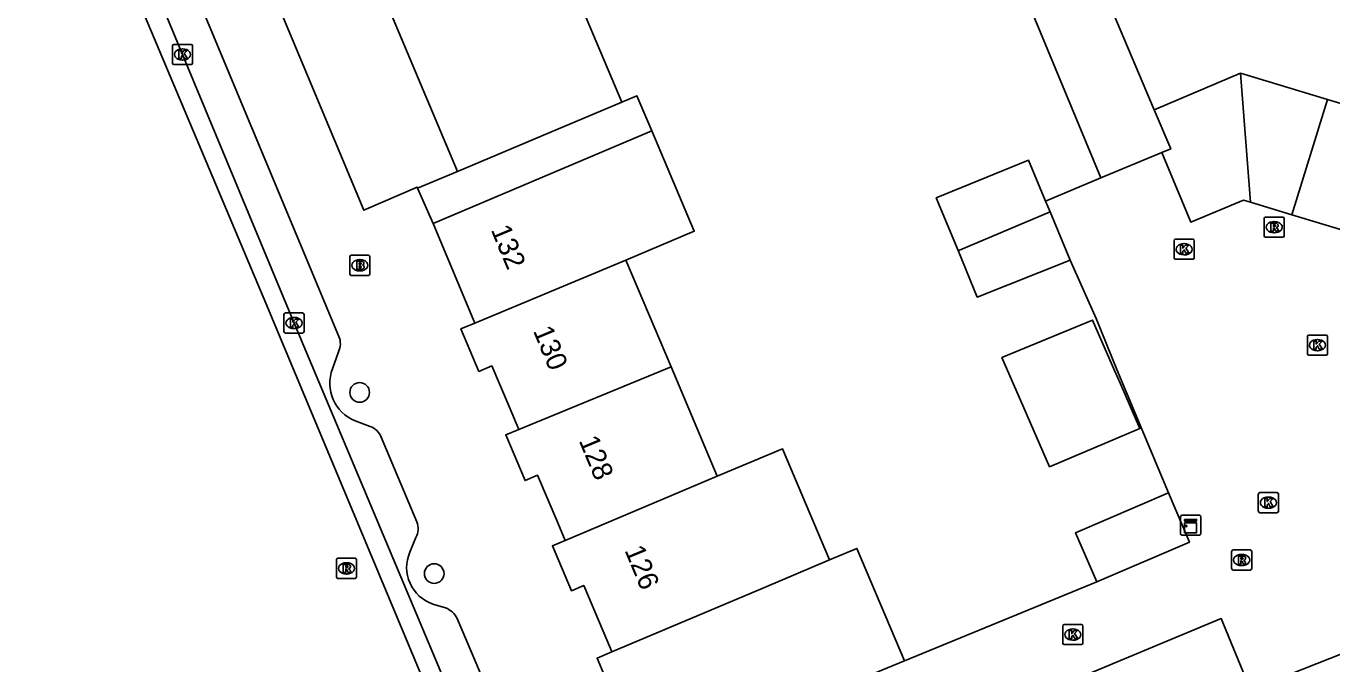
# Model space of a CAD drawing. Extents: x 159718 to 160783, y 383290 to 384030.
# Drawn here: x 159898.4 to 159963.4, y 383457.8 to 383489.6 of the extents above; entities that cross this region are included whole.
import ezdxf

# ---------------------------------------------------------------- set-up
doc = ezdxf.new("R2010")
doc.units = 0
for name, color, linetype in [('IMGEO_Boom', 7, 'Continuous'), ('IMGEO_Brandkraan', 7, 'Continuous'), ('IMGEO_Kast', 7, 'Continuous'), ('IMGEO_Kolk', 7, 'Continuous'), ('IMGEO_Pand', 7, 'Continuous'), ('IMGEO_Pand_nummerreeks', 7, 'Continuous'), ('IMGEO_Rijbaan_lokaal_gesloten', 7, 'Continuous'), ('IMGEO_Rijbaan_lokaal_open', 7, 'Continuous'), ('IMGEO_Rioolput', 7, 'Continuous'), ('IMGEO_Voetpad_open', 7, 'Continuous')]:
    doc.layers.add(name, color=color, linetype=linetype)

msp = doc.modelspace()

# ---------------------------------------------------------------- linework, layer by layer
at = {"layer": 'IMGEO_Boom'}
for centre in [(159915.021, 383471.338), (159918.729, 383462.329)]:
    msp.add_circle(centre, 0.489, dxfattribs=at)
at = {"layer": 'IMGEO_Brandkraan'}
for p, q in [((159914.529, 383477.238), (159914.529, 383478.09)), ((159914.604, 383478.164), (159915.456, 383478.164)), ((159915.53, 383478.09), (159915.53, 383477.238)), ((159915.017, 383477.944), (159915.042, 383477.944)), ((159915.456, 383477.164), (159914.604, 383477.164)), ((159915.04, 383477.384), (159915.015, 383477.384))]:
    msp.add_line(p, q, dxfattribs=at)
for points in [[(159914.529, 383477.238), (159914.529, 383478.09)], [(159914.604, 383478.164), (159915.456, 383478.164)], [(159915.53, 383478.09), (159915.53, 383477.238)], [(159914.877, 383477.864), (159914.877, 383477.464), (159915.09, 383477.464)], [(159915.108, 383477.864), (159914.877, 383477.864)], [(159915.056, 383477.783), (159915.002, 383477.783), (159915.002, 383477.707)], [(159915.002, 383477.707), (159915.055, 383477.707)], [(159915.064, 383477.631), (159915.002, 383477.631), (159915.002, 383477.55)], [(159915.002, 383477.55), (159915.064, 383477.55)], [(159915.456, 383477.164), (159914.604, 383477.164)]]:
    msp.add_lwpolyline(points, dxfattribs=at)
for centre, radius, start, end in [((159914.606, 383478.088), 0.0765, 91.55205, 178.44795), ((159914.606, 383478.088), 0.0765, 91.55205, 178.44795), ((159915.454, 383478.088), 0.0765, 1.55205, 88.44795), ((159915.454, 383478.088), 0.0765, 1.55205, 88.44795), ((159915.057, 383477.745), 0.0379, 267.82845, 90.93552), ((159915.065, 383477.59), 0.0404, 269.87594, 90.50774), ((159915.096, 383477.715), 0.251, 268.66757, 293.53466), ((159915.112, 383477.719), 0.145, 59.4692, 91.53667), ((159915.137, 383477.766), 0.0922, 285.51372, 58.15012), ((159915.142, 383477.574), 0.105, 301.31148, 78.98903), ((159914.606, 383477.24), 0.0765, 181.55205, 268.44795), ((159914.606, 383477.24), 0.0765, 181.55205, 268.44795), ((159915.454, 383477.24), 0.0765, 271.55205, 358.44795), ((159915.454, 383477.24), 0.0765, 271.55205, 358.44795)]:
    msp.add_arc(centre, radius, start, end, dxfattribs=at)
for centre, major_axis, ratio, start_param, end_param in [((159915.016, 383477.664), (-0.387, 0.002), 0.722429, 4.712389, 7.853982), ((159915.041, 383477.664), (-0.39, 0.002), 0.717154, 1.570796, 4.712389)]:
    msp.add_ellipse(centre, major_axis=major_axis, ratio=ratio, start_param=start_param, end_param=end_param, dxfattribs=at)
at = {"layer": 'IMGEO_Kast'}
for p, q in [((159955.878, 383464.308), (159955.878, 383465.149)), ((159955.878, 383465.149), (159955.878, 383464.308)), ((159955.953, 383465.233), (159956.794, 383465.233)), ((159956.794, 383465.233), (159955.953, 383465.233)), ((159956.878, 383465.158), (159956.878, 383464.317)), ((159956.878, 383464.317), (159956.878, 383465.158)), ((159956.803, 383464.233), (159955.962, 383464.233)), ((159955.962, 383464.233), (159956.803, 383464.233))]:
    msp.add_line(p, q, dxfattribs=at)
for points in [[(159956.073, 383465.023), (159956.673, 383465.023), (159956.673, 383464.938), (159956.073, 383464.938), (159956.073, 383465.023)], [(159956.073, 383464.848), (159956.673, 383464.848), (159956.673, 383464.359), (159956.073, 383464.359), (159956.073, 383464.848)]]:
    msp.add_lwpolyline(points, dxfattribs=at)
msp.add_circle((159956.157, 383464.697), 0.0377, dxfattribs=at)
for centre, start, end in [((159955.956, 383465.155), 92.4484, 184.28452), ((159955.956, 383465.155), 92.4484, 184.28452), ((159956.8, 383465.155), 2.4484, 94.28452), ((159956.8, 383465.155), 2.4484, 94.28452), ((159955.956, 383464.311), 182.4484, 274.28452), ((159955.956, 383464.311), 182.4484, 274.28452), ((159956.8, 383464.311), 272.4484, 4.28452), ((159956.8, 383464.311), 272.4484, 4.28452)]:
    msp.add_arc(centre, 0.0779, start, end, dxfattribs=at)
at = {"layer": 'IMGEO_Kolk'}
for p, q in [((159905.703, 383487.726), (159905.703, 383488.578)), ((159905.778, 383488.652), (159906.63, 383488.652)), ((159906.704, 383488.578), (159906.704, 383487.726)), ((159906.214, 383487.872), (159906.189, 383487.872)), ((159906.191, 383488.432), (159906.216, 383488.432)), ((159906.63, 383487.652), (159905.778, 383487.652)), ((159955.551, 383478.036), (159955.551, 383478.888)), ((159955.626, 383478.962), (159956.478, 383478.962)), ((159956.039, 383478.742), (159956.064, 383478.742)), ((159956.552, 383478.888), (159956.552, 383478.036)), ((159956.062, 383478.182), (159956.037, 383478.182)), ((159956.478, 383477.962), (159955.626, 383477.962)), ((159911.254, 383474.365), (159911.254, 383475.217)), ((159911.329, 383475.291), (159912.181, 383475.291)), ((159911.742, 383475.071), (159911.767, 383475.071)), ((159912.255, 383475.217), (159912.255, 383474.365)), ((159912.181, 383474.291), (159911.329, 383474.291)), ((159911.765, 383474.511), (159911.74, 383474.511)), ((159962.262, 383474.193), (159963.114, 383474.193)), ((159962.187, 383473.267), (159962.187, 383474.119)), ((159962.675, 383473.973), (159962.7, 383473.973)), ((159963.188, 383474.119), (159963.188, 383473.267)), ((159963.114, 383473.193), (159962.262, 383473.193)), ((159962.698, 383473.413), (159962.673, 383473.413)), ((159959.745, 383465.429), (159959.745, 383466.281)), ((159959.82, 383466.355), (159960.672, 383466.355)), ((159960.233, 383466.135), (159960.258, 383466.135)), ((159960.746, 383466.281), (159960.746, 383465.429)), ((159960.672, 383465.355), (159959.82, 383465.355)), ((159960.256, 383465.575), (159960.231, 383465.575)), ((159950.012, 383458.865), (159950.012, 383459.717)), ((159950.087, 383459.791), (159950.939, 383459.791)), ((159950.5, 383459.571), (159950.525, 383459.571)), ((159951.013, 383459.717), (159951.013, 383458.865)), ((159950.939, 383458.791), (159950.087, 383458.791)), ((159950.523, 383459.011), (159950.498, 383459.011))]:
    msp.add_line(p, q, dxfattribs=at)
for points in [[(159905.703, 383487.726), (159905.703, 383488.578)], [(159905.778, 383488.652), (159906.63, 383488.652)], [(159906.704, 383488.578), (159906.704, 383487.726)], [(159906.024, 383488.352), (159906.147, 383488.352), (159906.147, 383488.201), (159906.277, 383488.352), (159906.441, 383488.352), (159906.295, 383488.201), (159906.448, 383487.952), (159906.296, 383487.952), (159906.211, 383488.116), (159906.147, 383488.049), (159906.147, 383487.952), (159906.024, 383487.952), (159906.024, 383488.352)], [(159906.63, 383487.652), (159905.778, 383487.652)], [(159955.551, 383478.036), (159955.551, 383478.888)], [(159955.626, 383478.962), (159956.478, 383478.962)], [(159956.552, 383478.888), (159956.552, 383478.036)], [(159955.872, 383478.662), (159955.995, 383478.662), (159955.995, 383478.511), (159956.125, 383478.662), (159956.289, 383478.662), (159956.143, 383478.511), (159956.296, 383478.262), (159956.144, 383478.262), (159956.059, 383478.426), (159955.995, 383478.359), (159955.995, 383478.262), (159955.872, 383478.262), (159955.872, 383478.662)], [(159956.478, 383477.962), (159955.626, 383477.962)], [(159911.254, 383474.365), (159911.254, 383475.217)], [(159911.329, 383475.291), (159912.181, 383475.291)], [(159911.575, 383474.991), (159911.698, 383474.991), (159911.698, 383474.84), (159911.828, 383474.991), (159911.992, 383474.991), (159911.846, 383474.84), (159911.999, 383474.591), (159911.847, 383474.591), (159911.762, 383474.755), (159911.698, 383474.688), (159911.698, 383474.591), (159911.575, 383474.591), (159911.575, 383474.991)], [(159912.255, 383475.217), (159912.255, 383474.365)], [(159912.181, 383474.291), (159911.329, 383474.291)], [(159962.262, 383474.193), (159963.114, 383474.193)], [(159962.187, 383473.267), (159962.187, 383474.119)], [(159962.508, 383473.893), (159962.631, 383473.893), (159962.631, 383473.742), (159962.761, 383473.893), (159962.925, 383473.893), (159962.779, 383473.742), (159962.932, 383473.493), (159962.78, 383473.493), (159962.695, 383473.657), (159962.631, 383473.59), (159962.631, 383473.493), (159962.508, 383473.493), (159962.508, 383473.893)], [(159963.188, 383474.119), (159963.188, 383473.267)], [(159963.114, 383473.193), (159962.262, 383473.193)], [(159959.745, 383465.429), (159959.745, 383466.281)], [(159959.82, 383466.355), (159960.672, 383466.355)], [(159960.066, 383466.055), (159960.189, 383466.055), (159960.189, 383465.904), (159960.319, 383466.055), (159960.483, 383466.055), (159960.337, 383465.904), (159960.49, 383465.655), (159960.338, 383465.655), (159960.253, 383465.819), (159960.189, 383465.752), (159960.189, 383465.655), (159960.066, 383465.655), (159960.066, 383466.055)], [(159960.746, 383466.281), (159960.746, 383465.429)], [(159960.672, 383465.355), (159959.82, 383465.355)], [(159950.012, 383458.865), (159950.012, 383459.717)], [(159950.087, 383459.791), (159950.939, 383459.791)], [(159950.333, 383459.491), (159950.456, 383459.491), (159950.456, 383459.34), (159950.586, 383459.491), (159950.75, 383459.491), (159950.604, 383459.34), (159950.757, 383459.091), (159950.605, 383459.091), (159950.52, 383459.255), (159950.456, 383459.188), (159950.456, 383459.091), (159950.333, 383459.091), (159950.333, 383459.491)], [(159951.013, 383459.717), (159951.013, 383458.865)], [(159950.939, 383458.791), (159950.087, 383458.791)]]:
    msp.add_lwpolyline(points, dxfattribs=at)
for centre, start, end in [((159905.78, 383488.576), 91.55205, 178.44795), ((159905.78, 383488.576), 91.55205, 178.44795), ((159906.628, 383488.576), 1.55205, 88.44795), ((159906.628, 383488.576), 1.55205, 88.44795), ((159905.78, 383487.728), 181.55205, 268.44795), ((159905.78, 383487.728), 181.55205, 268.44795), ((159906.628, 383487.728), 271.55205, 358.44795), ((159906.628, 383487.728), 271.55205, 358.44795), ((159955.628, 383478.886), 91.55205, 178.44795), ((159955.628, 383478.886), 91.55205, 178.44795), ((159956.476, 383478.886), 1.55205, 88.44795), ((159956.476, 383478.886), 1.55205, 88.44795), ((159955.628, 383478.038), 181.55205, 268.44795), ((159955.628, 383478.038), 181.55205, 268.44795), ((159956.476, 383478.038), 271.55205, 358.44795), ((159956.476, 383478.038), 271.55205, 358.44795), ((159911.331, 383475.215), 91.55205, 178.44795), ((159911.331, 383475.215), 91.55205, 178.44795), ((159912.179, 383475.215), 1.55205, 88.44795), ((159912.179, 383475.215), 1.55205, 88.44795), ((159911.331, 383474.367), 181.55205, 268.44795), ((159911.331, 383474.367), 181.55205, 268.44795), ((159912.179, 383474.367), 271.55205, 358.44795), ((159912.179, 383474.367), 271.55205, 358.44795), ((159962.264, 383474.117), 91.55205, 178.44795), ((159962.264, 383474.117), 91.55205, 178.44795), ((159963.112, 383474.117), 1.55205, 88.44795), ((159963.112, 383474.117), 1.55205, 88.44795), ((159962.264, 383473.269), 181.55205, 268.44795), ((159962.264, 383473.269), 181.55205, 268.44795), ((159963.112, 383473.269), 271.55205, 358.44795), ((159963.112, 383473.269), 271.55205, 358.44795), ((159959.822, 383466.279), 91.55205, 178.44795), ((159959.822, 383466.279), 91.55205, 178.44795), ((159960.67, 383466.279), 1.55205, 88.44795), ((159960.67, 383466.279), 1.55205, 88.44795), ((159959.822, 383465.431), 181.55205, 268.44795), ((159959.822, 383465.431), 181.55205, 268.44795), ((159960.67, 383465.431), 271.55205, 358.44795), ((159960.67, 383465.431), 271.55205, 358.44795), ((159950.089, 383459.715), 91.55205, 178.44795), ((159950.089, 383459.715), 91.55205, 178.44795), ((159950.937, 383459.715), 1.55205, 88.44795), ((159950.937, 383459.715), 1.55205, 88.44795), ((159950.089, 383458.867), 181.55205, 268.44795), ((159950.089, 383458.867), 181.55205, 268.44795), ((159950.937, 383458.867), 271.55205, 358.44795), ((159950.937, 383458.867), 271.55205, 358.44795)]:
    msp.add_arc(centre, 0.0765, start, end, dxfattribs=at)
for centre, major_axis, ratio, start_param, end_param in [((159906.19, 383488.152), (-0.387, 0.002), 0.722429, 4.712389, 7.853982), ((159906.215, 383488.152), (-0.39, 0.002), 0.717154, 1.570796, 4.712389), ((159956.038, 383478.462), (-0.387, 0.002), 0.722429, 4.712389, 7.853982), ((159956.063, 383478.462), (-0.39, 0.002), 0.717154, 1.570796, 4.712389), ((159911.741, 383474.791), (-0.387, 0.002), 0.722429, 4.712389, 7.853982), ((159911.766, 383474.791), (-0.39, 0.002), 0.717154, 1.570796, 4.712389), ((159962.674, 383473.693), (-0.387, 0.002), 0.722429, 4.712389, 7.853982), ((159962.699, 383473.693), (-0.39, 0.002), 0.717154, 1.570796, 4.712389), ((159960.232, 383465.855), (-0.387, 0.002), 0.722429, 4.712389, 7.853982), ((159960.257, 383465.855), (-0.39, 0.002), 0.717154, 1.570796, 4.712389), ((159950.499, 383459.291), (-0.387, 0.002), 0.722429, 4.712389, 7.853982), ((159950.524, 383459.291), (-0.39, 0.002), 0.717154, 1.570796, 4.712389)]:
    msp.add_ellipse(centre, major_axis=major_axis, ratio=ratio, start_param=start_param, end_param=end_param, dxfattribs=at)
at = {"layer": 'IMGEO_Pand'}
for points in [[(159928.06, 383485.779), (159922.071, 383500), (159921.479, 383499.806), (159921.397, 383500), (159921.233, 383500.388), (159921.49, 383501.331), (159922.767, 383500.983), (159924.46, 383507.191), (159924.595, 383507.685), (159925.91, 383512.508), (159925.264, 383512.684), (159920.154, 383514.078), (159919.784, 383512.719), (159914.757, 383514.09), (159911.522, 383502.229), (159912.026, 383502.092), (159912.907, 383500), (159914.273, 383496.757), (159913.879, 383496.592), (159919.884, 383482.335)], [(159951.913, 383482.007), (159948.535, 383490.12), (159951.95, 383491.567), (159954.563, 383485.398)], [(159954.563, 383485.398), (159958.854, 383487.217)], [(159958.854, 383487.217), (159963.194, 383485.911)], [(159958.854, 383487.217), (159959.347, 383480.803)], [(159963.194, 383485.911), (159961.409, 383480.182)], [(159963.194, 383485.911), (159966.115, 383485.031)], [(159928.06, 383485.779), (159924.492, 383484.276), (159919.884, 383482.335)], [(159954.941, 383483.268), (159955.387, 383483.454), (159954.563, 383485.398)], [(159918.676, 383479.745), (159929.561, 383484.351)], [(159928.271, 383477.92), (159931.673, 383479.359), (159929.561, 383484.351)], [(159944.8, 383478.395), (159943.72, 383481.016), (159948.302, 383482.901), (159949.153, 383480.858)], [(159954.941, 383483.268), (159951.913, 383482.007)], [(159959.347, 383480.803), (159959, 383480.907), (159956.379, 383479.815), (159954.941, 383483.268)], [(159949.153, 383480.858), (159949.378, 383480.317)], [(159961.409, 383480.182), (159959.347, 383480.803)], [(159949.378, 383480.317), (159944.87, 383478.423), (159944.8, 383478.395)], [(159949.378, 383480.317), (159950.374, 383477.925)], [(159964.33, 383479.303), (159961.409, 383480.182)], [(159920.747, 383474.791), (159920.668, 383474.98), (159918.676, 383479.745)], [(159950.374, 383477.925), (159945.755, 383476.079), (159944.8, 383478.395)], [(159928.271, 383477.92), (159920.747, 383474.791)], [(159930.518, 383472.608), (159928.271, 383477.92)], [(159952.591, 383472.434), (159951.498, 383474.939), (159946.985, 383473.075), (159948.078, 383470.568), (159949.355, 383467.639), (159953.851, 383469.542), (159952.881, 383471.769), (159952.591, 383472.434)], [(159922.941, 383469.496), (159922.454, 383470.645), (159921.602, 383472.658), (159920.955, 383472.384), (159920.058, 383474.505), (159920.747, 383474.791)], [(159930.518, 383472.608), (159922.941, 383469.496)], [(159932.82, 383467.167), (159930.518, 383472.608)], [(159925.25, 383463.975), (159924.883, 383464.843), (159923.878, 383467.217), (159923.251, 383466.952), (159922.288, 383469.228), (159922.941, 383469.496)], [(159938.399, 383463.004), (159936.058, 383468.537), (159932.82, 383467.167)], [(159925.25, 383463.975), (159932.82, 383467.167)], [(159951.708, 383461.915), (159950.653, 383464.358), (159955.273, 383466.344)], [(159955.273, 383466.344), (159956.316, 383463.888), (159951.708, 383461.915)], [(159927.575, 383458.425), (159927.5, 383458.602), (159926.174, 383461.735), (159925.556, 383461.474), (159924.611, 383463.706), (159925.25, 383463.975)], [(159942.134, 383457.984), (159939.766, 383463.582), (159938.399, 383463.004)], [(159927.575, 383458.425), (159935.161, 383461.634), (159938.399, 383463.004)], [(159930.512, 383453.067), (159929.988, 383454.273), (159928.687, 383453.73), (159926.833, 383458.111), (159927.575, 383458.425)], [(159930.512, 383453.067), (159937.509, 383456.085), (159942.134, 383457.984)]]:
    msp.add_lwpolyline(points, dxfattribs=at)
at = {"layer": 'IMGEO_Rijbaan_lokaal_gesloten'}
for points in [[(159899.231, 383504.853), (159900.789, 383501.196), (159901.285, 383500), (159906.203, 383488.152), (159911.754, 383474.791), (159919.519, 383456.326), (159928.849, 383433.865), (159936.262, 383416.118), (159943.529, 383398.824)], [(159942.587, 383398.482), (159942.26, 383399.261), (159934.862, 383417.01), (159927.747, 383434.036), (159918.123, 383457.211), (159910.35, 383475.775), (159903.109, 383492.991), (159898.421, 383504.292)]]:
    msp.add_lwpolyline(points, dxfattribs=at)
at = {"layer": 'IMGEO_Rijbaan_lokaal_open'}
for points in [[(159951.913, 383482.007), (159949.153, 383480.858)], [(159950.374, 383477.925), (159951.669, 383475.01), (159952.698, 383472.478), (159955.273, 383466.344)], [(159951.708, 383461.915), (159942.134, 383457.984)], [(159965.284, 383458.881), (159959.358, 383456.539), (159957.898, 383460.084), (159949.078, 383456.402)]]:
    msp.add_lwpolyline(points, dxfattribs=at)
at = {"layer": 'IMGEO_Rioolput'}
for p, q in [((159960.109, 383480.059), (159960.961, 383480.059)), ((159960.034, 383479.133), (159960.034, 383479.985)), ((159960.522, 383479.839), (159960.547, 383479.839)), ((159961.035, 383479.985), (159961.035, 383479.133)), ((159960.961, 383479.059), (159960.109, 383479.059)), ((159960.545, 383479.279), (159960.52, 383479.279)), ((159958.414, 383462.574), (159958.414, 383463.426)), ((159958.489, 383463.5), (159959.341, 383463.5)), ((159958.902, 383463.28), (159958.927, 383463.28)), ((159959.415, 383463.426), (159959.415, 383462.574)), ((159913.865, 383462.159), (159913.865, 383463.011)), ((159913.94, 383463.085), (159914.792, 383463.085)), ((159914.353, 383462.865), (159914.378, 383462.865)), ((159914.866, 383463.011), (159914.866, 383462.159)), ((159959.341, 383462.5), (159958.489, 383462.5)), ((159958.925, 383462.72), (159958.9, 383462.72)), ((159914.792, 383462.085), (159913.94, 383462.085)), ((159914.376, 383462.305), (159914.351, 383462.305))]:
    msp.add_line(p, q, dxfattribs=at)
for points in [[(159960.109, 383480.059), (159960.961, 383480.059)], [(159960.034, 383479.133), (159960.034, 383479.985)], [(159960.623, 383479.757), (159960.371, 383479.759), (159960.371, 383479.359)], [(159960.371, 383479.359), (159960.495, 383479.359), (159960.495, 383479.521), (159960.506, 383479.521)], [(159960.549, 383479.678), (159960.495, 383479.678), (159960.495, 383479.597)], [(159960.495, 383479.597), (159960.547, 383479.597)], [(159960.553, 383479.492), (159960.624, 383479.359), (159960.764, 383479.359), (159960.699, 383479.485)], [(159961.035, 383479.985), (159961.035, 383479.133)], [(159960.961, 383479.059), (159960.109, 383479.059)], [(159958.414, 383462.574), (159958.414, 383463.426)], [(159958.489, 383463.5), (159959.341, 383463.5)], [(159959.003, 383463.198), (159958.751, 383463.2), (159958.751, 383462.8)], [(159959.415, 383463.426), (159959.415, 383462.574)], [(159913.865, 383462.159), (159913.865, 383463.011)], [(159913.94, 383463.085), (159914.792, 383463.085)], [(159914.454, 383462.783), (159914.202, 383462.785), (159914.202, 383462.385)], [(159914.202, 383462.385), (159914.326, 383462.385), (159914.326, 383462.547), (159914.337, 383462.547)], [(159914.38, 383462.704), (159914.326, 383462.704), (159914.326, 383462.623)], [(159914.326, 383462.623), (159914.378, 383462.623)], [(159914.384, 383462.518), (159914.455, 383462.385), (159914.595, 383462.385), (159914.53, 383462.511)], [(159914.866, 383463.011), (159914.866, 383462.159)], [(159959.341, 383462.5), (159958.489, 383462.5)], [(159958.751, 383462.8), (159958.875, 383462.8), (159958.875, 383462.962), (159958.886, 383462.962)], [(159958.929, 383463.119), (159958.875, 383463.119), (159958.875, 383463.038)], [(159958.875, 383463.038), (159958.927, 383463.038)], [(159958.933, 383462.933), (159959.004, 383462.8), (159959.144, 383462.8), (159959.079, 383462.926)], [(159914.792, 383462.085), (159913.94, 383462.085)]]:
    msp.add_lwpolyline(points, dxfattribs=at)
for centre, radius, start, end in [((159960.111, 383479.983), 0.0765, 91.55205, 178.44795), ((159960.111, 383479.983), 0.0765, 91.55205, 178.44795), ((159960.959, 383479.983), 0.0765, 1.55205, 88.44795), ((159960.959, 383479.983), 0.0765, 1.55205, 88.44795), ((159960.505, 383479.468), 0.0533, 26.02933, 88.69889), ((159960.531, 383479.786), 0.19, 274.7715, 282.96867), ((159960.555, 383479.582), 0.0964, 77.00612, 93.18647), ((159960.569, 383479.639), 0.0378, 276.66336, 79.67722), ((159960.622, 383479.647), 0.109, 350.36119, 89.41601), ((159960.62, 383479.647), 0.112, 277.58423, 350.98172), ((159960.604, 383479.432), 0.108, 29.51342, 73.79051), ((159960.111, 383479.135), 0.0765, 181.55205, 268.44795), ((159960.111, 383479.135), 0.0765, 181.55205, 268.44795), ((159960.959, 383479.135), 0.0765, 271.55205, 358.44795), ((159960.959, 383479.135), 0.0765, 271.55205, 358.44795), ((159958.491, 383463.424), 0.0765, 91.55205, 178.44795), ((159958.491, 383463.424), 0.0765, 91.55205, 178.44795), ((159959.002, 383463.088), 0.109, 350.36119, 89.41601), ((159959.339, 383463.424), 0.0765, 1.55205, 88.44795), ((159959.339, 383463.424), 0.0765, 1.55205, 88.44795), ((159913.942, 383463.009), 0.0765, 91.55205, 178.44795), ((159913.942, 383463.009), 0.0765, 91.55205, 178.44795), ((159914.336, 383462.494), 0.0533, 26.02933, 88.69889), ((159914.362, 383462.812), 0.19, 274.7715, 282.96867), ((159914.386, 383462.608), 0.0964, 77.00612, 93.18647), ((159914.4, 383462.665), 0.0378, 276.66336, 79.67722), ((159914.453, 383462.673), 0.109, 350.36119, 89.41601), ((159914.451, 383462.673), 0.112, 277.58423, 350.98172), ((159914.435, 383462.458), 0.108, 29.51342, 73.79051), ((159914.79, 383463.009), 0.0765, 1.55205, 88.44795), ((159914.79, 383463.009), 0.0765, 1.55205, 88.44795), ((159958.491, 383462.576), 0.0765, 181.55205, 268.44795), ((159958.491, 383462.576), 0.0765, 181.55205, 268.44795), ((159958.885, 383462.909), 0.0533, 26.02933, 88.69889), ((159958.911, 383463.227), 0.19, 274.7715, 282.96867), ((159958.935, 383463.023), 0.0964, 77.00612, 93.18647), ((159958.949, 383463.08), 0.0378, 276.66336, 79.67722), ((159959, 383463.088), 0.112, 277.58423, 350.98172), ((159958.984, 383462.873), 0.108, 29.51342, 73.79051), ((159959.339, 383462.576), 0.0765, 271.55205, 358.44795), ((159959.339, 383462.576), 0.0765, 271.55205, 358.44795), ((159913.942, 383462.161), 0.0765, 181.55205, 268.44795), ((159913.942, 383462.161), 0.0765, 181.55205, 268.44795), ((159914.79, 383462.161), 0.0765, 271.55205, 358.44795), ((159914.79, 383462.161), 0.0765, 271.55205, 358.44795)]:
    msp.add_arc(centre, radius, start, end, dxfattribs=at)
for centre, major_axis, ratio, start_param, end_param in [((159960.521, 383479.559), (-0.387, 0.002), 0.722429, 4.712389, 7.853982), ((159960.546, 383479.559), (-0.39, 0.002), 0.717154, 1.570796, 4.712389), ((159958.901, 383463), (-0.387, 0.002), 0.722429, 4.712389, 7.853982), ((159958.926, 383463), (-0.39, 0.002), 0.717154, 1.570796, 4.712389), ((159914.352, 383462.585), (-0.387, 0.002), 0.722429, 4.712389, 7.853982), ((159914.377, 383462.585), (-0.39, 0.002), 0.717154, 1.570796, 4.712389)]:
    msp.add_ellipse(centre, major_axis=major_axis, ratio=ratio, start_param=start_param, end_param=end_param, dxfattribs=at)
at = {"layer": 'IMGEO_Voetpad_open'}
for points in [[(159913.989, 383474.129), (159903.2, 383500), (159901.858, 383503.217)], [(159917.907, 383481.502), (159917.886, 383481.551), (159915.231, 383480.4), (159907.8, 383498.19)], [(159929.561, 383484.351), (159928.821, 383486.1), (159928.06, 383485.779)], [(159919.884, 383482.335), (159917.907, 383481.502)], [(159917.907, 383481.502), (159918.676, 383479.745)], [(159913.669, 383472.517), (159913.967, 383473.365)], [(159915.546, 383469.64), (159914.799, 383469.923)], [(159917.863, 383464.896), (159916.098, 383469.11)], [(159917.513, 383463.387), (159917.822, 383464.121)], [(159919.299, 383460.624), (159918.668, 383460.807)], [(159921.451, 383456.381), (159919.872, 383460.083)]]:
    msp.add_lwpolyline(points, dxfattribs=at)
for centre, radius, start, end in [((159913.129, 383473.771), 0.931, 334.12305, 22.5781), ((159915.556, 383471.796), 2.02, 159.08226, 247.99561), ((159915.269, 383468.799), 0.885, 20.54507, 71.78457), ((159916.996, 383464.553), 0.932, 332.36805, 21.57533), ((159919.288, 383462.633), 1.929, 156.99286, 251.24082), ((159918.886, 383459.613), 1.092, 25.49297, 67.79781)]:
    msp.add_arc(centre, radius, start, end, dxfattribs=at)

# ---------------------------------------------------------------- texts
at = {"layer": 'IMGEO_Pand_nummerreeks'}
for s, rotation, p in [('132', 292.69465, (159921.537, 383479.433)), ('130', 292.64308, (159923.638, 383474.405)), ('128', 292.64308, (159925.915, 383468.945)), ('126', 292.64308, (159928.191, 383463.489))]:
    msp.add_text(s, height=1, rotation=rotation, dxfattribs=at).set_placement(p)

doc.saveas('drawing.dxf')
